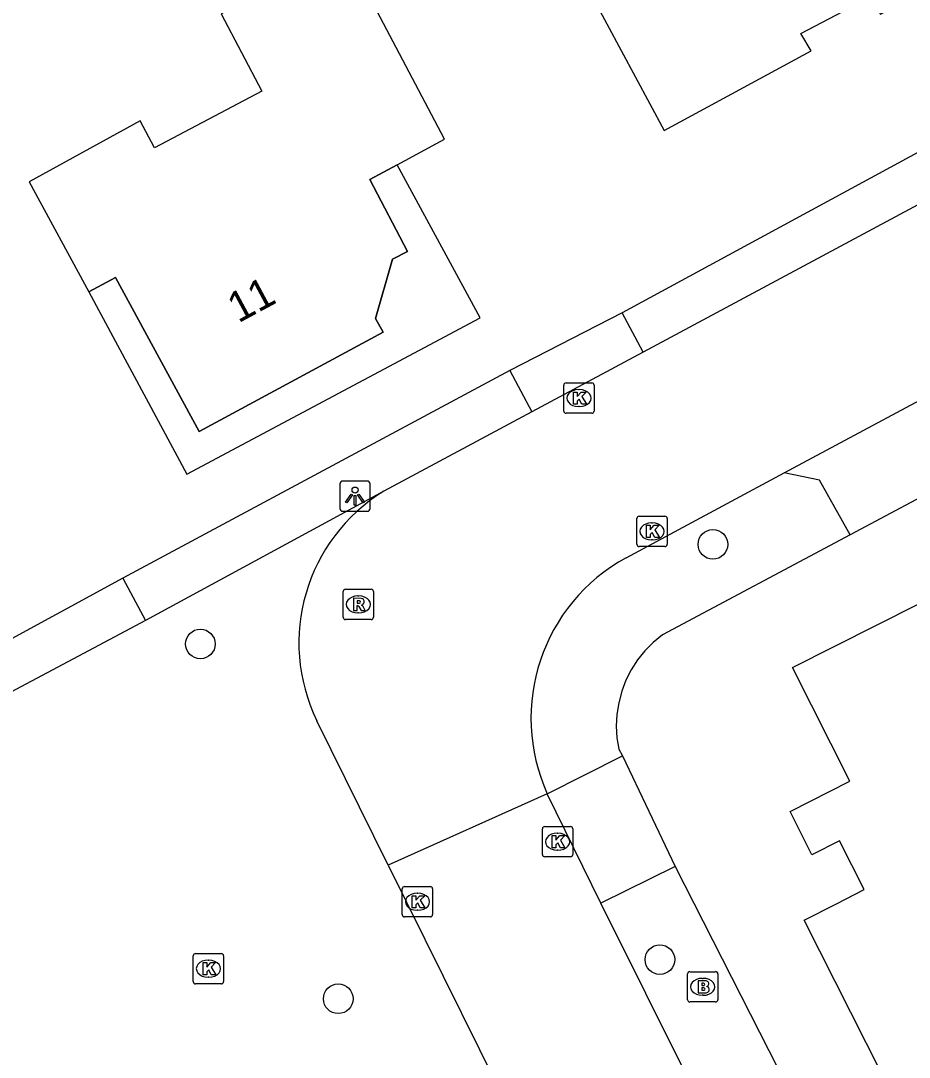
# Model space of a CAD drawing. Extents: x 157321 to 158827, y 386650 to 388532.
# Drawn here: x 158210.41 to 158239.72, y 387182.26 to 387216.45 of the extents above; entities that cross this region are included whole.
import ezdxf

# ---------------------------------------------------------------- set-up
doc = ezdxf.new("R2010")
doc.units = 0
for name, color, linetype in [('IMGEO_Berm_groen', 7, 'Continuous'), ('IMGEO_Boom', 7, 'Continuous'), ('IMGEO_Brandkraan', 7, 'Continuous'), ('IMGEO_Groenvoorziening', 7, 'Continuous'), ('IMGEO_Kolk', 7, 'Continuous'), ('IMGEO_Lichtpunt', 7, 'Continuous'), ('IMGEO_Pand', 7, 'Continuous'), ('IMGEO_Pand_nummerreeks', 7, 'Continuous'), ('IMGEO_Pand_overbouw', 7, 'Continuous'), ('IMGEO_Parkeervlak_open', 7, 'Continuous'), ('IMGEO_Rijbaan_lokaal_gesloten', 7, 'Continuous'), ('IMGEO_Rioolput', 7, 'Continuous'), ('IMGEO_Voetpad_open', 7, 'Continuous')]:
    doc.layers.add(name, color=color, linetype=linetype)

msp = doc.modelspace()

# ---------------------------------------------------------------- linework, layer by layer
at = {"layer": 'IMGEO_Berm_groen'}
for points in [[(158237.773, 387199.496), (158231.577, 387196.192), (158231.276, 387195.947), (158231.002, 387195.671), (158230.758, 387195.369), (158230.548, 387195.042), (158230.373, 387194.696), (158230.234, 387194.333), (158230.135, 387193.957), (158230.075, 387193.574), (158230.056, 387193.186), (158230.078, 387192.798), (158230.137, 387192.426), (158230.26, 387192.2)], [(158232.002, 387188.552), (158242.522, 387167.891)]]:
    msp.add_lwpolyline(points, dxfattribs=at)
at = {"layer": 'IMGEO_Boom'}
for centre in [(158233.243, 387199.18), (158216.334, 387195.894), (158231.493, 387185.484), (158220.883, 387184.192)]:
    msp.add_circle(centre, 0.489, dxfattribs=at)
at = {"layer": 'IMGEO_Brandkraan'}
for p, q in [((158232.406, 387184.161), (158232.406, 387185.013)), ((158232.481, 387185.087), (158233.333, 387185.087)), ((158233.407, 387185.013), (158233.407, 387184.161)), ((158232.894, 387184.867), (158232.919, 387184.867)), ((158232.917, 387184.307), (158232.892, 387184.307)), ((158233.333, 387184.087), (158232.481, 387184.087))]:
    msp.add_line(p, q, dxfattribs=at)
for points in [[(158232.406, 387184.161), (158232.406, 387185.013)], [(158232.481, 387185.087), (158233.333, 387185.087)], [(158233.407, 387185.013), (158233.407, 387184.161)], [(158232.754, 387184.787), (158232.754, 387184.387), (158232.967, 387184.387)], [(158232.985, 387184.787), (158232.754, 387184.787)], [(158232.933, 387184.706), (158232.879, 387184.706), (158232.879, 387184.63)], [(158232.879, 387184.63), (158232.932, 387184.63)], [(158232.941, 387184.554), (158232.879, 387184.554), (158232.879, 387184.473)], [(158232.879, 387184.473), (158232.941, 387184.473)], [(158233.333, 387184.087), (158232.481, 387184.087)]]:
    msp.add_lwpolyline(points, dxfattribs=at)
for centre, radius, start, end in [((158232.483, 387185.011), 0.0765, 91.552, 178.448), ((158232.483, 387185.011), 0.0765, 91.552, 178.448), ((158233.331, 387185.011), 0.0765, 1.552, 88.448), ((158233.331, 387185.011), 0.0765, 1.552, 88.448), ((158232.934, 387184.668), 0.0379, 267.8285, 90.9355), ((158232.989, 387184.642), 0.145, 59.4692, 91.5367), ((158233.014, 387184.689), 0.0922, 285.5137, 58.1501), ((158233.019, 387184.497), 0.105, 301.3115, 78.989), ((158232.942, 387184.513), 0.0404, 269.8759, 90.5077), ((158232.973, 387184.638), 0.251, 268.6676, 293.5347), ((158232.483, 387184.163), 0.0765, 181.552, 268.448), ((158232.483, 387184.163), 0.0765, 181.552, 268.448), ((158233.331, 387184.163), 0.0765, 271.552, 358.448), ((158233.331, 387184.163), 0.0765, 271.552, 358.448)]:
    msp.add_arc(centre, radius, start, end, dxfattribs=at)
for centre, major_axis, ratio, start_param, end_param in [((158232.893, 387184.587), (-0.387, 0.002), 0.722429, 4.712389, 7.853982), ((158232.918, 387184.587), (-0.39, 0.002), 0.717154, 1.570796, 4.712389)]:
    msp.add_ellipse(centre, major_axis=major_axis, ratio=ratio, start_param=start_param, end_param=end_param, dxfattribs=at)
at = {"layer": 'IMGEO_Groenvoorziening'}
for points in [[(158240.65, 387212.458), (158230.252, 387206.815)], [(158226.542, 387204.916), (158213.782, 387198.067)]]:
    msp.add_lwpolyline(points, dxfattribs=at)
at = {"layer": 'IMGEO_Kolk'}
for p, q in [((158228.323, 387203.577), (158228.323, 387204.429)), ((158228.398, 387204.503), (158229.25, 387204.503)), ((158229.324, 387204.429), (158229.324, 387203.577)), ((158228.811, 387204.283), (158228.836, 387204.283)), ((158228.834, 387203.723), (158228.809, 387203.723)), ((158229.25, 387203.503), (158228.398, 387203.503)), ((158230.734, 387199.182), (158230.734, 387200.034)), ((158230.809, 387200.108), (158231.661, 387200.108)), ((158231.735, 387200.034), (158231.735, 387199.182)), ((158231.222, 387199.888), (158231.247, 387199.888)), ((158231.245, 387199.328), (158231.22, 387199.328)), ((158231.661, 387199.108), (158230.809, 387199.108)), ((158227.618, 387188.949), (158227.618, 387189.801)), ((158227.693, 387189.875), (158228.545, 387189.875)), ((158228.619, 387189.801), (158228.619, 387188.949)), ((158228.106, 387189.655), (158228.131, 387189.655)), ((158228.129, 387189.095), (158228.104, 387189.095)), ((158228.545, 387188.875), (158227.693, 387188.875)), ((158222.996, 387186.967), (158222.996, 387187.819)), ((158223.071, 387187.893), (158223.923, 387187.893)), ((158223.484, 387187.673), (158223.509, 387187.673)), ((158223.997, 387187.819), (158223.997, 387186.967)), ((158223.507, 387187.113), (158223.482, 387187.113)), ((158223.923, 387186.893), (158223.071, 387186.893)), ((158216.101, 387184.759), (158216.101, 387185.611)), ((158216.176, 387185.685), (158217.028, 387185.685)), ((158217.102, 387185.611), (158217.102, 387184.759)), ((158216.589, 387185.465), (158216.614, 387185.465)), ((158217.028, 387184.685), (158216.176, 387184.685)), ((158216.612, 387184.905), (158216.587, 387184.905))]:
    msp.add_line(p, q, dxfattribs=at)
for points in [[(158228.323, 387203.577), (158228.323, 387204.429)], [(158228.398, 387204.503), (158229.25, 387204.503)], [(158229.324, 387204.429), (158229.324, 387203.577)], [(158228.644, 387204.203), (158228.767, 387204.203), (158228.767, 387204.052), (158228.897, 387204.203), (158229.061, 387204.203), (158228.915, 387204.052), (158229.068, 387203.803), (158228.916, 387203.803), (158228.831, 387203.967), (158228.767, 387203.9), (158228.767, 387203.803), (158228.644, 387203.803), (158228.644, 387204.203)], [(158229.25, 387203.503), (158228.398, 387203.503)], [(158230.734, 387199.182), (158230.734, 387200.034)], [(158230.809, 387200.108), (158231.661, 387200.108)], [(158231.735, 387200.034), (158231.735, 387199.182)], [(158231.055, 387199.808), (158231.178, 387199.808), (158231.178, 387199.657), (158231.308, 387199.808), (158231.472, 387199.808), (158231.326, 387199.657), (158231.479, 387199.408), (158231.327, 387199.408), (158231.242, 387199.572), (158231.178, 387199.505), (158231.178, 387199.408), (158231.055, 387199.408), (158231.055, 387199.808)], [(158231.661, 387199.108), (158230.809, 387199.108)], [(158227.618, 387188.949), (158227.618, 387189.801)], [(158227.693, 387189.875), (158228.545, 387189.875)], [(158228.619, 387189.801), (158228.619, 387188.949)], [(158227.939, 387189.575), (158228.062, 387189.575), (158228.062, 387189.424), (158228.192, 387189.575), (158228.356, 387189.575), (158228.21, 387189.424), (158228.363, 387189.175), (158228.211, 387189.175), (158228.126, 387189.339), (158228.062, 387189.272), (158228.062, 387189.175), (158227.939, 387189.175), (158227.939, 387189.575)], [(158228.545, 387188.875), (158227.693, 387188.875)], [(158222.996, 387186.967), (158222.996, 387187.819)], [(158223.071, 387187.893), (158223.923, 387187.893)], [(158223.997, 387187.819), (158223.997, 387186.967)], [(158223.317, 387187.593), (158223.44, 387187.593), (158223.44, 387187.442), (158223.57, 387187.593), (158223.734, 387187.593), (158223.588, 387187.442), (158223.741, 387187.193), (158223.589, 387187.193), (158223.504, 387187.357), (158223.44, 387187.29), (158223.44, 387187.193), (158223.317, 387187.193), (158223.317, 387187.593)], [(158223.923, 387186.893), (158223.071, 387186.893)], [(158216.101, 387184.759), (158216.101, 387185.611)], [(158216.176, 387185.685), (158217.028, 387185.685)], [(158217.102, 387185.611), (158217.102, 387184.759)], [(158216.422, 387185.385), (158216.545, 387185.385), (158216.545, 387185.234), (158216.675, 387185.385), (158216.839, 387185.385), (158216.693, 387185.234), (158216.846, 387184.985), (158216.694, 387184.985), (158216.609, 387185.149), (158216.545, 387185.082), (158216.545, 387184.985), (158216.422, 387184.985), (158216.422, 387185.385)], [(158217.028, 387184.685), (158216.176, 387184.685)]]:
    msp.add_lwpolyline(points, dxfattribs=at)
for centre, start, end in [((158228.4, 387204.427), 91.552, 178.448), ((158228.4, 387204.427), 91.552, 178.448), ((158229.248, 387204.427), 1.552, 88.448), ((158229.248, 387204.427), 1.552, 88.448), ((158228.4, 387203.579), 181.552, 268.448), ((158228.4, 387203.579), 181.552, 268.448), ((158229.248, 387203.579), 271.552, 358.448), ((158229.248, 387203.579), 271.552, 358.448), ((158230.811, 387200.032), 91.552, 178.448), ((158230.811, 387200.032), 91.552, 178.448), ((158231.659, 387200.032), 1.552, 88.448), ((158231.659, 387200.032), 1.552, 88.448), ((158230.811, 387199.184), 181.552, 268.448), ((158230.811, 387199.184), 181.552, 268.448), ((158231.659, 387199.184), 271.552, 358.448), ((158231.659, 387199.184), 271.552, 358.448), ((158227.695, 387189.799), 91.552, 178.448), ((158227.695, 387189.799), 91.552, 178.448), ((158228.543, 387189.799), 1.552, 88.448), ((158228.543, 387189.799), 1.552, 88.448), ((158227.695, 387188.951), 181.552, 268.448), ((158227.695, 387188.951), 181.552, 268.448), ((158228.543, 387188.951), 271.552, 358.448), ((158228.543, 387188.951), 271.552, 358.448), ((158223.073, 387187.817), 91.552, 178.448), ((158223.073, 387187.817), 91.552, 178.448), ((158223.921, 387187.817), 1.552, 88.448), ((158223.921, 387187.817), 1.552, 88.448), ((158223.073, 387186.969), 181.552, 268.448), ((158223.073, 387186.969), 181.552, 268.448), ((158223.921, 387186.969), 271.552, 358.448), ((158223.921, 387186.969), 271.552, 358.448), ((158216.178, 387185.609), 91.552, 178.448), ((158216.178, 387185.609), 91.552, 178.448), ((158217.026, 387185.609), 1.552, 88.448), ((158217.026, 387185.609), 1.552, 88.448), ((158216.178, 387184.761), 181.552, 268.448), ((158216.178, 387184.761), 181.552, 268.448), ((158217.026, 387184.761), 271.552, 358.448), ((158217.026, 387184.761), 271.552, 358.448)]:
    msp.add_arc(centre, 0.0765, start, end, dxfattribs=at)
for centre, major_axis, ratio, start_param, end_param in [((158228.81, 387204.003), (-0.387, 0.002), 0.722429, 4.712389, 7.853982), ((158228.835, 387204.003), (-0.39, 0.002), 0.717154, 1.570796, 4.712389), ((158231.221, 387199.608), (-0.387, 0.002), 0.722429, 4.712389, 7.853982), ((158231.246, 387199.608), (-0.39, 0.002), 0.717154, 1.570796, 4.712389), ((158228.105, 387189.375), (-0.387, 0.002), 0.722429, 4.712389, 7.853982), ((158228.13, 387189.375), (-0.39, 0.002), 0.717154, 1.570796, 4.712389), ((158223.483, 387187.393), (-0.387, 0.002), 0.722429, 4.712389, 7.853982), ((158223.508, 387187.393), (-0.39, 0.002), 0.717154, 1.570796, 4.712389), ((158216.588, 387185.185), (-0.387, 0.002), 0.722429, 4.712389, 7.853982), ((158216.613, 387185.185), (-0.39, 0.002), 0.717154, 1.570796, 4.712389)]:
    msp.add_ellipse(centre, major_axis=major_axis, ratio=ratio, start_param=start_param, end_param=end_param, dxfattribs=at)
at = {"layer": 'IMGEO_Lichtpunt'}
for p, q in [((158220.937, 387201.173), (158220.937, 387200.366)), ((158220.937, 387201.173), (158220.937, 387200.366)), ((158221.839, 387201.268), (158221.031, 387201.268)), ((158221.839, 387201.268), (158221.031, 387201.268)), ((158221.933, 387200.366), (158221.933, 387201.173)), ((158221.933, 387200.366), (158221.933, 387201.173)), ((158221.031, 387200.272), (158221.839, 387200.272)), ((158221.031, 387200.272), (158221.839, 387200.272))]:
    msp.add_line(p, q, dxfattribs=at)
for points in [[(158221.311, 387200.837), (158221.35, 387200.809), (158221.162, 387200.547), (158221.124, 387200.574), (158221.311, 387200.837)], [(158221.413, 387200.789), (158221.46, 387200.789), (158221.46, 387200.467), (158221.413, 387200.467), (158221.413, 387200.789)], [(158221.523, 387200.809), (158221.561, 387200.836), (158221.748, 387200.574), (158221.709, 387200.546), (158221.523, 387200.809)]]:
    msp.add_lwpolyline(points, dxfattribs=at)
msp.add_circle((158221.436, 387200.971), 0.0994, dxfattribs=at)
for centre, start, end in [((158221.031, 387201.173), 90, 180), ((158221.031, 387201.173), 90, 180), ((158221.839, 387201.173), 0, 90), ((158221.839, 387201.173), 0, 90), ((158221.031, 387200.366), 180, 270), ((158221.031, 387200.366), 180, 270), ((158221.839, 387200.366), 270, 0), ((158221.839, 387200.366), 270, 360)]:
    msp.add_arc(centre, 0.0946, start, end, dxfattribs=at)
at = {"layer": 'IMGEO_Pand'}
for points in [[(158241.026, 387220.709), (158239.839, 387222.92), (158236.532, 387229.081), (158225.963, 387223.397), (158229.273, 387217.237), (158231.639, 387212.832), (158236.488, 387215.454), (158236.147, 387216.025), (158238.448, 387217.248), (158238.769, 387216.67), (158242.204, 387218.515), (158241.026, 387220.709)], [(158221.078, 387218.818), (158217.017, 387216.673), (158218.363, 387214.125), (158214.824, 387212.256), (158214.352, 387213.15), (158210.69, 387211.134), (158212.659, 387207.508), (158213.533, 387207.982), (158216.29, 387202.905), (158222.364, 387206.175), (158222.109, 387206.624), (158222.674, 387208.584), (158223.163, 387208.836), (158221.923, 387211.209), (158222.826, 387211.698), (158224.391, 387212.545), (158222.056, 387216.967), (158221.078, 387218.818)], [(158251.152, 387195.446), (158248.734, 387194.228), (158243.529, 387191.607), (158247.974, 387182.784), (158253.142, 387185.384), (158255.644, 387180.411), (158248.283, 387176.708), (158243.816, 387174.461), (158241.391, 387179.203), (158240.357, 387178.677), (158236.258, 387186.782), (158237.319, 387187.324), (158238.237, 387187.793), (158237.424, 387189.402), (158236.508, 387188.936), (158235.792, 387190.374), (158237.759, 387191.367), (158235.863, 387195.124), (158245.553, 387200.004), (158245.769, 387200.113), (158248.099, 387201.286), (158249.098, 387199.374)]]:
    msp.add_lwpolyline(points, dxfattribs=at)
at = {"layer": 'IMGEO_Pand_overbouw'}
msp.add_lwpolyline([(158212.659, 387207.508), (158215.884, 387201.495), (158225.563, 387206.655), (158222.826, 387211.698), (158221.923, 387211.209), (158223.163, 387208.836), (158222.674, 387208.584), (158222.109, 387206.624), (158222.364, 387206.175), (158216.29, 387202.905), (158213.533, 387207.982)], close=True, dxfattribs=at)
at = {"layer": 'IMGEO_Parkeervlak_open'}
msp.add_lwpolyline([(158222.382, 387200.932), (158214.526, 387196.669)], dxfattribs=at)
at = {"layer": 'IMGEO_Rijbaan_lokaal_gesloten'}
for points in [[(158241.377, 387211.119), (158230.947, 387205.52)], [(158230.947, 387205.52), (158227.265, 387203.556)], [(158235.597, 387201.538), (158242.247, 387205.106)], [(158227.265, 387203.556), (158222.382, 387200.932)], [(158230.378, 387198.739), (158235.597, 387201.538)], [(158222.532, 387188.602), (158220.176, 387193.362)], [(158227.78, 387190.953), (158222.532, 387188.602)], [(158229.541, 387187.344), (158227.78, 387190.953)], [(158222.532, 387188.602), (158227.354, 387178.86)], [(158239.92, 387166.54), (158229.541, 387187.344)]]:
    msp.add_lwpolyline(points, dxfattribs=at)
for centre, radius, start, end in [((158225.459, 387195.929), 5.874, 121.5942, 205.9122), ((158233.274, 387193.446), 6.033, 118.6863, 204.4084)]:
    msp.add_arc(centre, radius, start, end, dxfattribs=at)
at = {"layer": 'IMGEO_Rioolput'}
for p, q in [((158221.045, 387196.774), (158221.045, 387197.626)), ((158221.12, 387197.7), (158221.972, 387197.7)), ((158222.046, 387197.626), (158222.046, 387196.774)), ((158221.533, 387197.48), (158221.558, 387197.48)), ((158221.556, 387196.92), (158221.531, 387196.92)), ((158221.972, 387196.7), (158221.12, 387196.7))]:
    msp.add_line(p, q, dxfattribs=at)
for points in [[(158221.045, 387196.774), (158221.045, 387197.626)], [(158221.12, 387197.7), (158221.972, 387197.7)], [(158222.046, 387197.626), (158222.046, 387196.774)], [(158221.634, 387197.398), (158221.382, 387197.4), (158221.382, 387197)], [(158221.56, 387197.319), (158221.506, 387197.319), (158221.506, 387197.238)], [(158221.506, 387197.238), (158221.558, 387197.238)], [(158221.382, 387197), (158221.506, 387197), (158221.506, 387197.162), (158221.517, 387197.162)], [(158221.564, 387197.133), (158221.635, 387197), (158221.775, 387197), (158221.71, 387197.126)], [(158221.972, 387196.7), (158221.12, 387196.7)]]:
    msp.add_lwpolyline(points, dxfattribs=at)
for centre, radius, start, end in [((158221.122, 387197.624), 0.0765, 91.552, 178.448), ((158221.122, 387197.624), 0.0765, 91.552, 178.448), ((158221.97, 387197.624), 0.0765, 1.552, 88.448), ((158221.97, 387197.624), 0.0765, 1.552, 88.448), ((158221.542, 387197.427), 0.19, 274.7715, 282.9687), ((158221.566, 387197.223), 0.0964, 77.0061, 93.1865), ((158221.58, 387197.28), 0.0378, 276.6634, 79.6772), ((158221.633, 387197.288), 0.109, 350.3612, 89.416), ((158221.631, 387197.288), 0.112, 277.5842, 350.9817), ((158221.516, 387197.109), 0.0533, 26.0293, 88.6989), ((158221.615, 387197.073), 0.108, 29.5134, 73.7905), ((158221.122, 387196.776), 0.0765, 181.552, 268.448), ((158221.122, 387196.776), 0.0765, 181.552, 268.448), ((158221.97, 387196.776), 0.0765, 271.552, 358.448), ((158221.97, 387196.776), 0.0765, 271.552, 358.448)]:
    msp.add_arc(centre, radius, start, end, dxfattribs=at)
for centre, major_axis, ratio, start_param, end_param in [((158221.532, 387197.2), (-0.387, 0.002), 0.722429, 4.712389, 7.853982), ((158221.557, 387197.2), (-0.39, 0.002), 0.717154, 1.570796, 4.712389)]:
    msp.add_ellipse(centre, major_axis=major_axis, ratio=ratio, start_param=start_param, end_param=end_param, dxfattribs=at)
at = {"layer": 'IMGEO_Voetpad_open'}
for points in [[(158230.252, 387206.815), (158226.542, 387204.916)], [(158230.947, 387205.52), (158230.252, 387206.815)], [(158226.542, 387204.916), (158227.265, 387203.556)], [(158243.935, 387202.783), (158237.773, 387199.496)], [(158237.773, 387199.496), (158236.756, 387201.297), (158235.597, 387201.538)], [(158213.782, 387198.067), (158209.369, 387195.668)], [(158213.782, 387198.067), (158214.526, 387196.669)], [(158214.526, 387196.669), (158210.087, 387194.305)], [(158227.78, 387190.953), (158230.26, 387192.2)], [(158230.26, 387192.2), (158232.002, 387188.552)], [(158232.002, 387188.552), (158229.541, 387187.344)]]:
    msp.add_lwpolyline(points, dxfattribs=at)

# ---------------------------------------------------------------- texts
at = {"layer": 'IMGEO_Pand_nummerreeks'}
msp.add_text('11', height=1, rotation=28.2963, dxfattribs=at).set_placement((158217.585, 387206.464))

doc.saveas('drawing.dxf')
